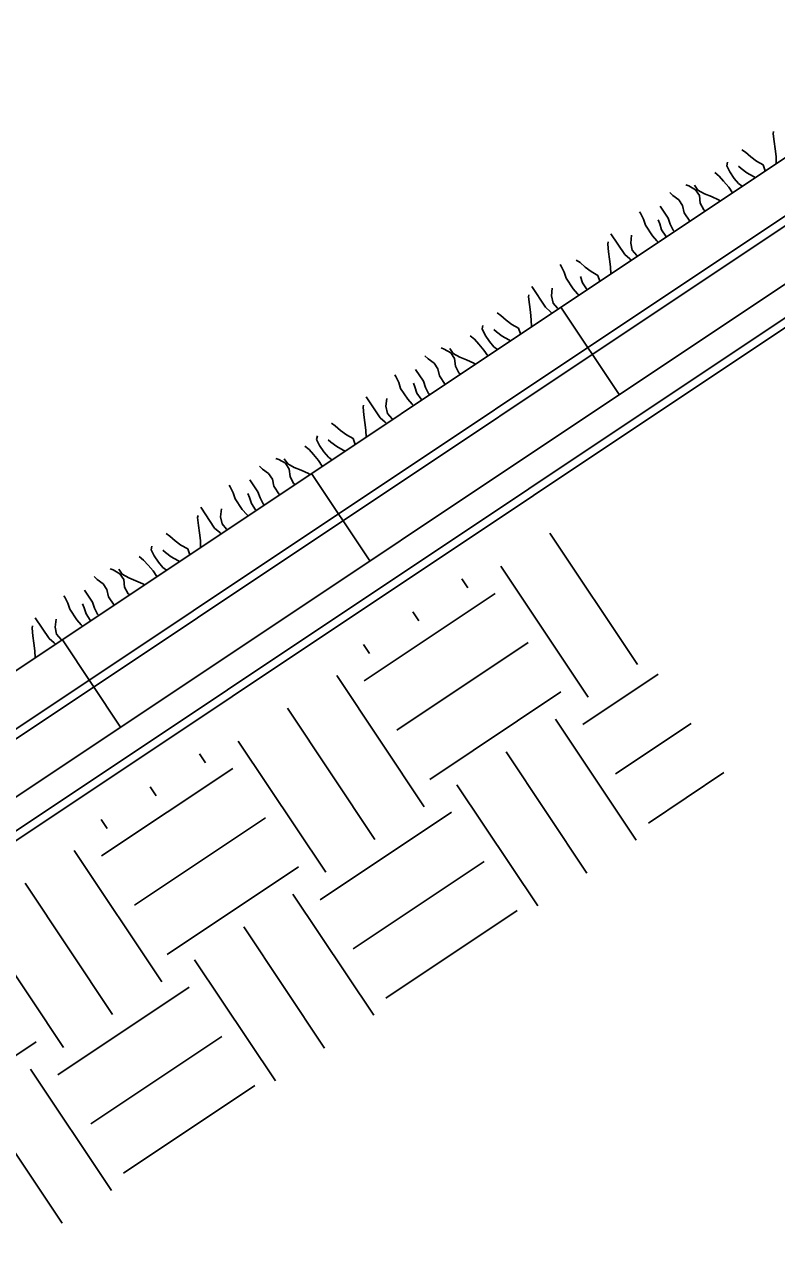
# Model space of a CAD drawing. Extents: x 638850 to 644908, y 297188 to 298900.
# Drawn here: x 641986.47 to 642012.21, y 297516.1 to 297558.34 of the extents above; entities that cross this region are included whole.
import ezdxf

# ---------------------------------------------------------------- set-up
doc = ezdxf.new("R2010")
doc.units = 0
for name, color, linetype in [('13', 7, 'Continuous'), ('4', 7, 'Continuous'), ('5', 7, 'Continuous'), ('8', 7, 'Continuous'), ('9', 7, 'Continuous')]:
    doc.layers.add(name, color=color, linetype=linetype)

msp = doc.modelspace()

# ---------------------------------------------------------------- linework, layer by layer
at = {"layer": '13'}
for p, q in [((642007.452, 297536.433), (642004.457, 297540.925)), ((642005.768, 297535.309), (642002.772, 297539.802)), ((642001.649, 297539.053), (642001.443, 297539.362)), ((641998.091, 297535.869), (642002.584, 297538.865)), ((641999.964, 297537.929), (641999.759, 297538.238)), ((641998.279, 297536.806), (641998.074, 297537.113)), ((641999.214, 297534.184), (642003.707, 297537.18)), ((642000.152, 297531.564), (641997.156, 297536.057)), ((642005.58, 297534.374), (642008.167, 297536.1)), ((642000.34, 297532.499), (642004.83, 297535.495)), ((641998.467, 297530.441), (641995.471, 297534.934)), ((642007.409, 297530.413), (642004.644, 297534.56)), ((642006.703, 297532.689), (642009.291, 297534.415)), ((641996.782, 297529.318), (641993.786, 297533.81)), ((641992.663, 297533.061), (641992.458, 297533.368)), ((642005.724, 297529.289), (642002.96, 297533.437)), ((641989.105, 297529.877), (641993.598, 297532.873)), ((642007.828, 297531.004), (642010.416, 297532.73)), ((641990.978, 297531.938), (641990.773, 297532.244)), ((642004.04, 297528.166), (642001.275, 297532.313)), ((641996.594, 297528.38), (642001.087, 297531.376)), ((641989.293, 297530.812), (641989.088, 297531.121)), ((641990.231, 297528.192), (641994.721, 297531.188)), ((641991.166, 297525.572), (641988.17, 297530.065)), ((641997.719, 297526.695), (642002.21, 297529.691)), ((641991.354, 297526.507), (641995.847, 297529.503)), ((641989.481, 297524.449), (641986.485, 297528.94)), ((641998.424, 297524.421), (641995.659, 297528.568)), ((641998.843, 297525.01), (642003.335, 297528.006)), ((641987.796, 297523.324), (641984.801, 297527.816)), ((641996.739, 297523.298), (641993.974, 297527.445)), ((641995.056, 297522.174), (641992.289, 297526.322)), ((641987.611, 297522.388), (641992.103, 297525.384)), ((641982.368, 297520.516), (641986.861, 297523.511)), ((641988.734, 297520.703), (641993.227, 297523.699)), ((641989.44, 297518.429), (641986.673, 297522.576)), ((641989.857, 297519.019), (641994.35, 297522.015)), ((641987.755, 297517.306), (641984.988, 297521.451))]:
    msp.add_line(p, q, dxfattribs=at)
at = {"layer": '4'}
msp.add_lwpolyline([(642116.422, 297620.757), (641930.366, 297496.673), (641930.211, 297496.907), (642116.267, 297620.99)], close=True, dxfattribs=at)
at = {"layer": '5'}
for p, q in [((641929.742, 297498.589), (642115.798, 297622.673)), ((641930.835, 297494.991), (642116.889, 297619.072)), ((642006.83, 297545.673), (642004.832, 297548.667)), ((641998.294, 297539.979), (641996.296, 297542.975)), ((641989.758, 297534.288), (641987.762, 297537.281))]:
    msp.add_line(p, q, dxfattribs=at)
at = {"layer": '8'}
msp.add_lwpolyline([(642117.502, 297617.992), (641931.585, 297494.002), (641931.429, 297494.233), (642117.347, 297618.225)], close=True, dxfattribs=at)
at = {"layer": '9'}
for p, q in [((642012.104, 297554.605), (642012.119, 297554.68)), ((642012.134, 297554.342), (642012.104, 297554.605)), ((642012.168, 297554.085), (642012.134, 297554.342)), ((642011.155, 297553.972), (642011.025, 297554.057)), ((642011.336, 297553.81), (642011.155, 297553.972)), ((642011.535, 297553.663), (642011.336, 297553.81)), ((642012.2, 297553.823), (642012.168, 297554.085)), ((642012.208, 297553.584), (642012.2, 297553.823)), ((642010.512, 297553.507), (642010.541, 297553.628)), ((642010.618, 297553.295), (642010.512, 297553.507)), ((642011.003, 297553.409), (642010.912, 297553.491)), ((642011.204, 297553.26), (642011.003, 297553.409)), ((642011.765, 297553.533), (642011.535, 297553.663)), ((642011.834, 297553.335), (642011.765, 297553.533)), ((642010.256, 297553.155), (642010.105, 297553.273)), ((642010.407, 297552.983), (642010.256, 297553.155)), ((642010.58, 297552.779), (642010.407, 297552.983)), ((642010.764, 297553.076), (642010.618, 297553.295)), ((642010.918, 297552.898), (642010.764, 297553.076)), ((642011.431, 297553.139), (642011.204, 297553.26)), ((642011.487, 297553.104), (642011.431, 297553.139)), ((642008.664, 297552.483), (642008.56, 297552.587)), ((642008.869, 297552.339), (642008.664, 297552.483)), ((642009.216, 297552.815), (642009.116, 297552.857)), ((642009.445, 297552.686), (642009.216, 297552.815)), ((642009.523, 297552.666), (642009.406, 297552.842)), ((642009.574, 297552.492), (642009.445, 297552.686)), ((642009.75, 297552.545), (642009.523, 297552.666)), ((642009.606, 297552.231), (642009.574, 297552.492)), ((642009.987, 297552.449), (642009.75, 297552.545)), ((642010.709, 297552.585), (642010.58, 297552.779)), ((642011.04, 297552.805), (642010.918, 297552.898)), ((642008.506, 297551.715), (642008.233, 297552.125)), ((642008.998, 297552.145), (642008.869, 297552.339)), ((642009.054, 297551.899), (642008.998, 297552.145)), ((642009.723, 297552), (642009.606, 297552.231)), ((642010.232, 297552.339), (642009.987, 297552.449)), ((642010.283, 297552.301), (642010.232, 297552.339)), ((642007.558, 297551.883), (642007.525, 297551.933)), ((642007.659, 297551.677), (642007.558, 297551.883)), ((642007.726, 297551.468), (642007.659, 297551.677)), ((642008.217, 297551.522), (642008.163, 297551.658)), ((642008.579, 297551.509), (642008.506, 297551.715)), ((642009.247, 297551.609), (642009.054, 297551.899)), ((642009.779, 297551.964), (642009.723, 297552)), ((642007.969, 297551.103), (642007.726, 297551.468)), ((642008.284, 297551.313), (642008.217, 297551.522)), ((642008.427, 297551.099), (642008.284, 297551.313)), ((642008.679, 297551.304), (642008.579, 297551.509)), ((642008.72, 297551.258), (642008.679, 297551.304)), ((642006.438, 297550.826), (642006.453, 297550.901)), ((642006.468, 297550.563), (642006.438, 297550.826)), ((642007.021, 297550.47), (642006.547, 297551.18)), ((642007.223, 297550.86), (642007.256, 297551.126)), ((642007.278, 297550.613), (642007.223, 297550.86)), ((642008.12, 297550.931), (642007.969, 297551.103)), ((642008.168, 297550.89), (642008.12, 297550.931)), ((642008.451, 297551.078), (642008.427, 297551.099)), ((642006.502, 297550.306), (642006.468, 297550.563)), ((642007.197, 297550.315), (642007.021, 297550.47)), ((642007.433, 297550.436), (642007.278, 297550.613)), ((642007.462, 297550.419), (642007.433, 297550.436)), ((642004.845, 297550.073), (642004.811, 297550.124)), ((642004.945, 297549.868), (642004.845, 297550.073)), ((642005.489, 297550.194), (642005.359, 297550.279)), ((642005.67, 297550.031), (642005.489, 297550.194)), ((642005.869, 297549.884), (642005.67, 297550.031)), ((642006.534, 297550.044), (642006.502, 297550.306)), ((642006.542, 297549.806), (642006.534, 297550.044)), ((642007.238, 297550.269), (642007.197, 297550.315)), ((642005.012, 297549.658), (642004.945, 297549.868)), ((642005.256, 297549.293), (642005.012, 297549.658)), ((642005.57, 297549.503), (642005.503, 297549.713)), ((642006.099, 297549.754), (642005.869, 297549.884)), ((642006.168, 297549.556), (642006.099, 297549.754)), ((642004.307, 297548.661), (642003.833, 297549.37)), ((642004.509, 297549.05), (642004.54, 297549.315)), ((642005.407, 297549.122), (642005.256, 297549.293)), ((642005.455, 297549.081), (642005.407, 297549.122)), ((642005.713, 297549.289), (642005.57, 297549.503)), ((642005.735, 297549.268), (642005.713, 297549.289)), ((642003.724, 297549.017), (642003.739, 297549.092)), ((642003.754, 297548.754), (642003.724, 297549.017)), ((642003.788, 297548.496), (642003.754, 297548.754)), ((642004.564, 297548.804), (642004.509, 297549.05)), ((642004.719, 297548.627), (642004.564, 297548.804)), ((642002.775, 297548.384), (642002.646, 297548.469)), ((642002.954, 297548.221), (642002.775, 297548.384)), ((642003.82, 297548.235), (642003.788, 297548.496)), ((642004.483, 297548.505), (642004.307, 297548.661)), ((642004.524, 297548.46), (642004.483, 297548.505)), ((642004.748, 297548.61), (642004.719, 297548.627)), ((642002.132, 297547.919), (642002.161, 297548.04)), ((642002.238, 297547.707), (642002.132, 297547.919)), ((642002.624, 297547.821), (642002.533, 297547.903)), ((642003.154, 297548.073), (642002.954, 297548.221)), ((642003.385, 297547.945), (642003.154, 297548.073)), ((642003.455, 297547.747), (642003.385, 297547.945)), ((642003.828, 297547.996), (642003.82, 297548.235)), ((642001.877, 297547.567), (642001.726, 297547.684)), ((642002.028, 297547.395), (642001.877, 297547.567)), ((642002.384, 297547.487), (642002.238, 297547.707)), ((642002.539, 297547.31), (642002.384, 297547.487)), ((642002.824, 297547.672), (642002.624, 297547.821)), ((642003.049, 297547.549), (642002.824, 297547.672)), ((642003.108, 297547.516), (642003.049, 297547.549)), ((642000.284, 297546.894), (642000.179, 297546.998)), ((642000.837, 297547.226), (642000.736, 297547.268)), ((642001.065, 297547.098), (642000.837, 297547.226)), ((642001.143, 297547.078), (642001.026, 297547.254)), ((642001.194, 297546.904), (642001.065, 297547.098)), ((642001.37, 297546.956), (642001.143, 297547.078)), ((642002.2, 297547.191), (642002.028, 297547.395)), ((642002.33, 297546.997), (642002.2, 297547.191)), ((642002.66, 297547.217), (642002.539, 297547.31)), ((642000.489, 297546.751), (642000.284, 297546.894)), ((642000.619, 297546.557), (642000.489, 297546.751)), ((642001.226, 297546.642), (642001.194, 297546.904)), ((642001.344, 297546.412), (642001.226, 297546.642)), ((642001.606, 297546.859), (642001.37, 297546.956)), ((642001.852, 297546.751), (642001.606, 297546.859)), ((642001.902, 297546.711), (642001.852, 297546.751)), ((641999.179, 297546.295), (641999.145, 297546.345)), ((641999.279, 297546.089), (641999.179, 297546.295)), ((642000.126, 297546.127), (641999.853, 297546.537)), ((642000.674, 297546.31), (642000.619, 297546.557)), ((642000.867, 297546.021), (642000.674, 297546.31)), ((642001.397, 297546.375), (642001.344, 297546.412)), ((641999.346, 297545.879), (641999.279, 297546.089)), ((641999.59, 297545.515), (641999.346, 297545.879)), ((641999.837, 297545.934), (641999.783, 297546.069)), ((641999.904, 297545.724), (641999.837, 297545.934)), ((642000.047, 297545.511), (641999.904, 297545.724)), ((642000.199, 297545.921), (642000.126, 297546.127)), ((642000.3, 297545.715), (642000.199, 297545.921)), ((641998.058, 297545.238), (641998.073, 297545.313)), ((641998.641, 297544.882), (641998.167, 297545.592)), ((641998.843, 297545.271), (641998.874, 297545.536)), ((641999.741, 297545.343), (641999.59, 297545.515)), ((641999.789, 297545.302), (641999.741, 297545.343)), ((642000.069, 297545.489), (642000.047, 297545.511)), ((642000.34, 297545.67), (642000.3, 297545.715)), ((641998.088, 297544.975), (641998.058, 297545.238)), ((641998.122, 297544.718), (641998.088, 297544.975)), ((641998.817, 297544.727), (641998.641, 297544.882)), ((641998.898, 297545.025), (641998.843, 297545.271)), ((641999.053, 297544.848), (641998.898, 297545.025)), ((641997.109, 297544.605), (641996.98, 297544.69)), ((641997.29, 297544.443), (641997.109, 297544.605)), ((641998.154, 297544.456), (641998.122, 297544.718)), ((641998.162, 297544.217), (641998.154, 297544.456)), ((641998.858, 297544.681), (641998.817, 297544.727)), ((641999.082, 297544.831), (641999.053, 297544.848)), ((641996.466, 297544.14), (641996.495, 297544.261)), ((641996.572, 297543.928), (641996.466, 297544.14)), ((641996.958, 297544.042), (641996.867, 297544.124)), ((641997.158, 297543.893), (641996.958, 297544.042)), ((641997.488, 297544.295), (641997.29, 297544.443)), ((641997.719, 297544.166), (641997.488, 297544.295)), ((641997.789, 297543.968), (641997.719, 297544.166)), ((641996.211, 297543.788), (641996.06, 297543.906)), ((641996.362, 297543.616), (641996.211, 297543.788)), ((641996.534, 297543.412), (641996.362, 297543.616)), ((641996.718, 297543.709), (641996.572, 297543.928)), ((641996.873, 297543.531), (641996.718, 297543.709)), ((641997.383, 297543.77), (641997.158, 297543.893)), ((641997.442, 297543.737), (641997.383, 297543.77)), ((641994.618, 297543.116), (641994.513, 297543.219)), ((641995.171, 297543.448), (641995.07, 297543.49)), ((641995.399, 297543.32), (641995.171, 297543.448)), ((641995.477, 297543.299), (641995.36, 297543.475)), ((641995.528, 297543.125), (641995.399, 297543.32)), ((641995.704, 297543.178), (641995.477, 297543.299)), ((641996.664, 297543.218), (641996.534, 297543.412)), ((641996.994, 297543.438), (641996.873, 297543.531)), ((641994.823, 297542.972), (641994.618, 297543.116)), ((641994.953, 297542.778), (641994.823, 297542.972)), ((641995.008, 297542.532), (641994.953, 297542.778)), ((641995.56, 297542.864), (641995.528, 297543.125)), ((641995.678, 297542.633), (641995.56, 297542.864)), ((641995.94, 297543.081), (641995.704, 297543.178)), ((641996.186, 297542.972), (641995.94, 297543.081)), ((641996.238, 297542.934), (641996.186, 297542.972)), ((641993.513, 297542.516), (641993.479, 297542.566)), ((641993.613, 297542.31), (641993.513, 297542.516)), ((641994.46, 297542.348), (641994.187, 297542.758)), ((641994.533, 297542.142), (641994.46, 297542.348)), ((641995.201, 297542.242), (641995.008, 297542.532)), ((641995.733, 297542.597), (641995.678, 297542.633)), ((641993.68, 297542.101), (641993.613, 297542.31)), ((641993.924, 297541.736), (641993.68, 297542.101)), ((641994.171, 297542.155), (641994.117, 297542.291)), ((641994.238, 297541.946), (641994.171, 297542.155)), ((641994.381, 297541.732), (641994.238, 297541.946)), ((641994.634, 297541.937), (641994.533, 297542.142)), ((641994.674, 297541.891), (641994.634, 297541.937)), ((641992.392, 297541.459), (641992.407, 297541.534)), ((641992.975, 297541.103), (641992.501, 297541.813)), ((641993.177, 297541.493), (641993.208, 297541.757)), ((641994.075, 297541.564), (641993.924, 297541.736)), ((641994.123, 297541.523), (641994.075, 297541.564)), ((641994.405, 297541.711), (641994.381, 297541.732)), ((641992.422, 297541.196), (641992.392, 297541.459)), ((641992.456, 297540.939), (641992.422, 297541.196)), ((641993.151, 297540.948), (641992.975, 297541.103)), ((641993.232, 297541.246), (641993.177, 297541.493)), ((641993.387, 297541.069), (641993.232, 297541.246)), ((641991.443, 297540.827), (641991.314, 297540.912)), ((641991.624, 297540.664), (641991.443, 297540.827)), ((641991.824, 297540.517), (641991.624, 297540.664)), ((641992.488, 297540.677), (641992.456, 297540.939)), ((641992.496, 297540.439), (641992.488, 297540.677)), ((641993.192, 297540.902), (641993.151, 297540.948)), ((641993.416, 297541.052), (641993.387, 297541.069)), ((641990.8, 297540.362), (641990.829, 297540.482)), ((641990.906, 297540.149), (641990.8, 297540.362)), ((641991.292, 297540.264), (641991.201, 297540.346)), ((641991.492, 297540.114), (641991.292, 297540.264)), ((641992.053, 297540.387), (641991.824, 297540.517)), ((641992.123, 297540.189), (641992.053, 297540.387)), ((641990.545, 297540.009), (641990.394, 297540.127)), ((641990.696, 297539.837), (641990.545, 297540.009)), ((641990.868, 297539.633), (641990.696, 297539.837)), ((641991.052, 297539.93), (641990.906, 297540.149)), ((641991.207, 297539.752), (641991.052, 297539.93)), ((641991.717, 297539.992), (641991.492, 297540.114)), ((641991.776, 297539.958), (641991.717, 297539.992)), ((641988.952, 297539.337), (641988.847, 297539.441)), ((641989.505, 297539.669), (641989.404, 297539.711)), ((641989.733, 297539.541), (641989.505, 297539.669)), ((641989.811, 297539.52), (641989.694, 297539.697)), ((641989.862, 297539.347), (641989.733, 297539.541)), ((641990.038, 297539.399), (641989.811, 297539.52)), ((641990.274, 297539.302), (641990.038, 297539.399)), ((641990.998, 297539.439), (641990.868, 297539.633)), ((641991.328, 297539.66), (641991.207, 297539.752)), ((641988.794, 297538.569), (641988.521, 297538.979)), ((641989.157, 297539.193), (641988.952, 297539.337)), ((641989.287, 297538.999), (641989.157, 297539.193)), ((641989.342, 297538.753), (641989.287, 297538.999)), ((641989.894, 297539.085), (641989.862, 297539.347)), ((641990.012, 297538.854), (641989.894, 297539.085)), ((641990.52, 297539.193), (641990.274, 297539.302)), ((641990.572, 297539.155), (641990.52, 297539.193)), ((641987.847, 297538.737), (641987.813, 297538.787)), ((641987.947, 297538.532), (641987.847, 297538.737)), ((641988.867, 297538.363), (641988.794, 297538.569)), ((641989.535, 297538.464), (641989.342, 297538.753)), ((641990.067, 297538.818), (641990.012, 297538.854)), ((641988.014, 297538.322), (641987.947, 297538.532)), ((641988.258, 297537.957), (641988.014, 297538.322)), ((641988.505, 297538.377), (641988.451, 297538.512)), ((641988.572, 297538.167), (641988.505, 297538.377)), ((641988.715, 297537.953), (641988.572, 297538.167)), ((641988.968, 297538.158), (641988.867, 297538.363)), ((641989.008, 297538.112), (641988.968, 297538.158)), ((641986.726, 297537.681), (641986.741, 297537.756)), ((641987.309, 297537.324), (641986.835, 297538.034)), ((641987.511, 297537.714), (641987.544, 297537.98)), ((641987.566, 297537.468), (641987.511, 297537.714)), ((641988.409, 297537.785), (641988.258, 297537.957)), ((641988.457, 297537.745), (641988.409, 297537.785)), ((641988.739, 297537.933), (641988.715, 297537.953)), ((641986.756, 297537.418), (641986.726, 297537.681)), ((641986.79, 297537.16), (641986.756, 297537.418)), ((641987.485, 297537.169), (641987.309, 297537.324)), ((641987.721, 297537.29), (641987.566, 297537.468)), ((641987.75, 297537.274), (641987.721, 297537.29)), ((641986.822, 297536.898), (641986.79, 297537.16)), ((641986.83, 297536.66), (641986.822, 297536.898)), ((641987.526, 297537.124), (641987.485, 297537.169))]:
    msp.add_line(p, q, dxfattribs=at)

doc.saveas('drawing.dxf')
